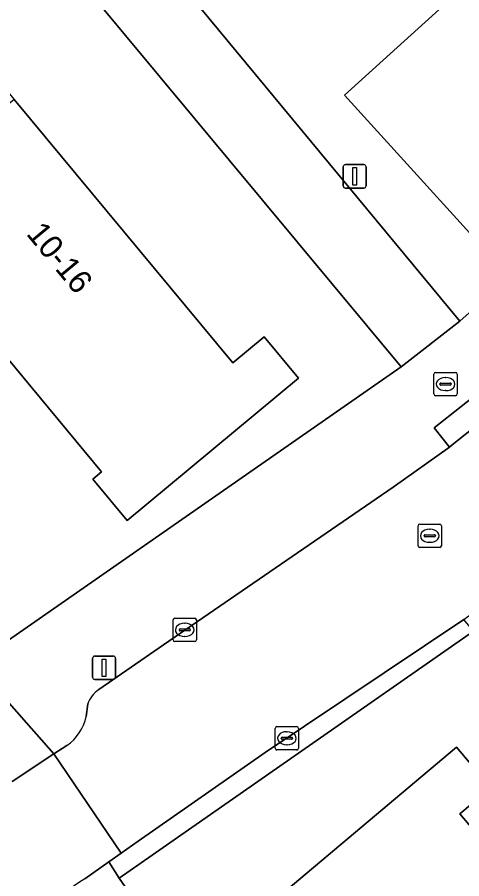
# Model space of a CAD drawing. Extents: x 159888 to 160761, y 384031 to 384750.
# Drawn here: x 160370.29 to 160389.33, y 384185.06 to 384221.95 of the extents above; entities that cross this region are included whole.
import ezdxf

# ---------------------------------------------------------------- set-up
doc = ezdxf.new("R2010")
doc.units = 0
for name, color, linetype in [('IMGEO_Brandkraan', 7, 'Continuous'), ('IMGEO_Erf', 7, 'Continuous'), ('IMGEO_Kolk', 7, 'Continuous'), ('IMGEO_Lichtmast', 7, 'Continuous'), ('IMGEO_Pand', 7, 'Continuous'), ('IMGEO_Pand_nummerreeks', 7, 'Continuous'), ('IMGEO_Rijbaan_lokaal_open', 7, 'Continuous'), ('IMGEO_Rioolput', 7, 'Continuous'), ('IMGEO_Voetpad_open', 7, 'Continuous')]:
    doc.layers.add(name, color=color, linetype=linetype)

msp = doc.modelspace()

# ---------------------------------------------------------------- linework, layer by layer
at = {"layer": 'IMGEO_Brandkraan'}
for p, q in [((160388.134, 384205.819), (160388.134, 384206.671)), ((160388.209, 384206.745), (160389.061, 384206.745)), ((160389.135, 384206.671), (160389.135, 384205.819)), ((160388.393, 384206.239), (160388.393, 384206.251)), ((160388.436, 384206.288), (160388.834, 384206.288)), ((160388.622, 384206.525), (160388.647, 384206.525)), ((160388.877, 384206.251), (160388.877, 384206.239)), ((160388.831, 384206.202), (160388.433, 384206.202)), ((160388.645, 384205.965), (160388.62, 384205.965)), ((160389.061, 384205.745), (160388.209, 384205.745))]:
    msp.add_line(p, q, dxfattribs=at)
for points in [[(160388.134, 384205.819), (160388.134, 384206.671)], [(160388.209, 384206.745), (160389.061, 384206.745)], [(160389.135, 384206.671), (160389.135, 384205.819)], [(160389.061, 384205.745), (160388.209, 384205.745)]]:
    msp.add_lwpolyline(points, dxfattribs=at)
for centre, radius, start, end in [((160388.211, 384206.669), 0.0765, 91.552, 178.448), ((160388.211, 384206.669), 0.0765, 91.552, 178.448), ((160389.059, 384206.669), 0.0765, 1.552, 88.448), ((160389.059, 384206.669), 0.0765, 1.552, 88.448), ((160388.433, 384206.248), 0.0403, 85.8775, 175.7526), ((160388.43, 384206.238), 0.0366, 178.938, 274.7102), ((160388.834, 384206.245), 0.043, 264.8664, 352.4533), ((160388.838, 384206.25), 0.0386, 1.7309, 96.639), ((160388.211, 384205.821), 0.0765, 181.552, 268.448), ((160388.211, 384205.821), 0.0765, 181.552, 268.448), ((160389.059, 384205.821), 0.0765, 271.552, 358.448), ((160389.059, 384205.821), 0.0765, 271.552, 358.448)]:
    msp.add_arc(centre, radius, start, end, dxfattribs=at)
for centre, major_axis, ratio, start_param, end_param in [((160388.621, 384206.245), (-0.387, 0.002), 0.722429, 4.712389, 7.853982), ((160388.646, 384206.245), (-0.39, 0.002), 0.717154, 1.570796, 4.712389)]:
    msp.add_ellipse(centre, major_axis=major_axis, ratio=ratio, start_param=start_param, end_param=end_param, dxfattribs=at)
at = {"layer": 'IMGEO_Erf'}
for points in [[(160415.894, 384247.195), (160418.994, 384250), (160426.423, 384256.722), (160436.74, 384266.058), (160437.684, 384267.073), (160432.866, 384274.257), (160406.309, 384250), (160394.332, 384239.06), (160393.278, 384238.132), (160385.071, 384230.903), (160377.553, 384231.423), (160373.824, 384235.664), (160374.226, 384244.326), (160369.777, 384244.623), (160364.144, 384239.222), (160389.244, 384208.933), (160391.374, 384210.83), (160384.306, 384218.612), (160394.835, 384228.14), (160405.365, 384237.667)], [(160346.64, 384226.054), (160368.445, 384194.271), (160386.728, 384206.983), (160361.616, 384237.146)], [(160370.151, 384218.433), (160379.522, 384207.146), (160380.867, 384208.263), (160382.336, 384206.493), (160374.996, 384200.397), (160373.52, 384202.174), (160373.901, 384202.49), (160364.535, 384213.771), (160355.17, 384225.051), (160354.854, 384224.788), (160353.319, 384226.637), (160360.666, 384232.739), (160362.079, 384231.038), (160360.663, 384229.862)], [(160416.754, 384163.478), (160415.675, 384164.808), (160415.333, 384165.23), (160390.189, 384195.245), (160389.837, 384195.662), (160374.65, 384185.092), (160396.428, 384153.672), (160398.179, 384151.117)], [(160398.757, 384176.656), (160408.329, 384165.398), (160409.667, 384166.525), (160411.148, 384164.766), (160403.853, 384158.617), (160402.339, 384160.413), (160402.678, 384160.699), (160393.207, 384171.937), (160383.736, 384183.175), (160383.291, 384182.8), (160381.81, 384184.558), (160389.098, 384190.7), (160390.568, 384188.957), (160389.246, 384187.843)]]:
    msp.add_lwpolyline(points, close=True, dxfattribs=at)
at = {"layer": 'IMGEO_Kolk'}
for p, q in [((160376.961, 384195.296), (160376.961, 384196.148)), ((160377.036, 384196.222), (160377.888, 384196.222)), ((160377.449, 384196.002), (160377.474, 384196.002)), ((160377.962, 384196.148), (160377.962, 384195.296)), ((160377.22, 384195.716), (160377.22, 384195.728)), ((160377.658, 384195.679), (160377.26, 384195.679)), ((160377.263, 384195.765), (160377.661, 384195.765)), ((160377.704, 384195.728), (160377.704, 384195.716)), ((160377.888, 384195.222), (160377.036, 384195.222)), ((160377.472, 384195.442), (160377.447, 384195.442)), ((160381.338, 384190.652), (160381.338, 384191.504)), ((160381.413, 384191.578), (160382.265, 384191.578)), ((160382.339, 384191.504), (160382.339, 384190.652)), ((160381.64, 384191.121), (160382.038, 384191.121)), ((160381.826, 384191.358), (160381.851, 384191.358)), ((160381.597, 384191.072), (160381.597, 384191.084)), ((160382.035, 384191.035), (160381.637, 384191.035)), ((160381.849, 384190.798), (160381.824, 384190.798)), ((160382.081, 384191.084), (160382.081, 384191.072)), ((160382.265, 384190.578), (160381.413, 384190.578))]:
    msp.add_line(p, q, dxfattribs=at)
for points in [[(160376.961, 384195.296), (160376.961, 384196.148)], [(160377.036, 384196.222), (160377.888, 384196.222)], [(160377.962, 384196.148), (160377.962, 384195.296)], [(160377.888, 384195.222), (160377.036, 384195.222)], [(160381.338, 384190.652), (160381.338, 384191.504)], [(160381.413, 384191.578), (160382.265, 384191.578)], [(160382.339, 384191.504), (160382.339, 384190.652)], [(160382.265, 384190.578), (160381.413, 384190.578)]]:
    msp.add_lwpolyline(points, dxfattribs=at)
for centre, radius, start, end in [((160377.038, 384196.146), 0.0765, 91.552, 178.448), ((160377.038, 384196.146), 0.0765, 91.552, 178.448), ((160377.886, 384196.146), 0.0765, 1.552, 88.448), ((160377.886, 384196.146), 0.0765, 1.552, 88.448), ((160377.26, 384195.725), 0.0403, 85.8775, 175.7526), ((160377.257, 384195.715), 0.0366, 178.938, 274.7102), ((160377.661, 384195.722), 0.043, 264.8664, 352.4533), ((160377.665, 384195.727), 0.0386, 1.7309, 96.639), ((160377.038, 384195.298), 0.0765, 181.552, 268.448), ((160377.038, 384195.298), 0.0765, 181.552, 268.448), ((160377.886, 384195.298), 0.0765, 271.552, 358.448), ((160377.886, 384195.298), 0.0765, 271.552, 358.448), ((160381.415, 384191.502), 0.0765, 91.552, 178.448), ((160381.415, 384191.502), 0.0765, 91.552, 178.448), ((160382.263, 384191.502), 0.0765, 1.552, 88.448), ((160382.263, 384191.502), 0.0765, 1.552, 88.448), ((160381.637, 384191.081), 0.0403, 85.8775, 175.7526), ((160382.042, 384191.083), 0.0386, 1.7309, 96.639), ((160381.634, 384191.071), 0.0366, 178.938, 274.7102), ((160382.038, 384191.078), 0.043, 264.8664, 352.4533), ((160381.415, 384190.654), 0.0765, 181.552, 268.448), ((160381.415, 384190.654), 0.0765, 181.552, 268.448), ((160382.263, 384190.654), 0.0765, 271.552, 358.448), ((160382.263, 384190.654), 0.0765, 271.552, 358.448)]:
    msp.add_arc(centre, radius, start, end, dxfattribs=at)
for centre, major_axis, ratio, start_param, end_param in [((160377.448, 384195.722), (-0.387, 0.002), 0.722429, 4.712389, 7.853982), ((160377.473, 384195.722), (-0.39, 0.002), 0.717154, 1.570796, 4.712389), ((160381.825, 384191.078), (-0.387, 0.002), 0.722429, 4.712389, 7.853982), ((160381.85, 384191.078), (-0.39, 0.002), 0.717154, 1.570796, 4.712389)]:
    msp.add_ellipse(centre, major_axis=major_axis, ratio=ratio, start_param=start_param, end_param=end_param, dxfattribs=at)
at = {"layer": 'IMGEO_Lichtmast'}
for p, q in [((160384.244, 384214.737), (160384.244, 384215.537)), ((160384.244, 384215.537), (160384.244, 384214.737)), ((160384.344, 384215.637), (160385.134, 384215.637)), ((160385.134, 384215.637), (160384.344, 384215.637)), ((160385.234, 384215.537), (160385.234, 384214.737)), ((160385.234, 384214.737), (160385.234, 384215.537)), ((160385.134, 384214.637), (160384.344, 384214.637)), ((160384.344, 384214.637), (160385.134, 384214.637)), ((160373.511, 384193.696), (160373.511, 384194.496)), ((160373.511, 384194.496), (160373.511, 384193.696)), ((160373.611, 384194.596), (160374.401, 384194.596)), ((160374.401, 384194.596), (160373.611, 384194.596)), ((160374.501, 384194.496), (160374.501, 384193.696)), ((160374.501, 384193.696), (160374.501, 384194.496)), ((160374.401, 384193.596), (160373.611, 384193.596)), ((160373.611, 384193.596), (160374.401, 384193.596))]:
    msp.add_line(p, q, dxfattribs=at)
for points in [[(160384.664, 384215.512), (160384.814, 384215.512), (160384.814, 384214.762), (160384.664, 384214.762), (160384.664, 384215.512)], [(160373.931, 384194.471), (160374.081, 384194.471), (160374.081, 384193.721), (160373.931, 384193.721), (160373.931, 384194.471)]]:
    msp.add_lwpolyline(points, dxfattribs=at)
for centre, start, end in [((160384.344, 384215.537), 90, 180), ((160384.344, 384215.537), 90, 180), ((160385.134, 384215.537), 0, 90), ((160385.134, 384215.537), 360, 90), ((160384.344, 384214.737), 180, 270), ((160384.344, 384214.737), 180, 270), ((160385.134, 384214.737), 270, 0), ((160385.134, 384214.737), 270, 0), ((160373.611, 384194.496), 90, 180), ((160373.611, 384194.496), 90, 180), ((160374.401, 384194.496), 0, 90), ((160374.401, 384194.496), 360, 90), ((160373.611, 384193.696), 180, 270), ((160373.611, 384193.696), 180, 270), ((160374.401, 384193.696), 270, 0), ((160374.401, 384193.696), 270, 0)]:
    msp.add_arc(centre, 0.1, start, end, dxfattribs=at)
at = {"layer": 'IMGEO_Pand'}
for points in [[(160394.835, 384228.14), (160384.306, 384218.612), (160391.374, 384210.83), (160401.898, 384220.364)], [(160364.535, 384213.771), (160373.901, 384202.49), (160373.52, 384202.174), (160374.996, 384200.397), (160382.336, 384206.493), (160380.867, 384208.263), (160379.522, 384207.146), (160370.151, 384218.433)], [(160393.207, 384171.937), (160398.757, 384176.656), (160389.246, 384187.843), (160390.568, 384188.957), (160389.098, 384190.7), (160381.81, 384184.558), (160383.291, 384182.8), (160383.736, 384183.175)]]:
    msp.add_lwpolyline(points, close=True, dxfattribs=at)
at = {"layer": 'IMGEO_Rijbaan_lokaal_open'}
for points in [[(160445.18, 384254.092), (160440.675, 384250), (160400.149, 384213.193), (160395.244, 384208.801), (160392.259, 384206.298), (160388.92, 384203.637), (160388.797, 384203.549), (160386.395, 384201.834), (160376.559, 384195.084), (160373.781, 384193.161)], [(160372.412, 384190.774), (160371.855, 384190.41), (160374.745, 384186.163), (160375.465, 384186.68), (160380.904, 384190.464), (160389.416, 384196.161), (160392.025, 384198.09), (160395.382, 384200.689), (160397.932, 384202.765), (160449.329, 384249.596)], [(160373.309, 384192.552), (160373.24, 384192.006)], [(160373.185, 384185.065), (160374.211, 384185.787), (160374.745, 384186.163), (160371.855, 384190.41), (160370.066, 384189.234)]]:
    msp.add_lwpolyline(points, dxfattribs=at)
for centre, radius, start, end in [((160374.419, 384192.179), 1.171, 123.0214, 161.4243), ((160371.284, 384192.426), 2.001, 304.3194, 347.8723), ((160376.074, 384180.207), 5.652, 120.7378, 207.7315)]:
    msp.add_arc(centre, radius, start, end, dxfattribs=at)
at = {"layer": 'IMGEO_Rioolput'}
for p, q in [((160387.457, 384199.323), (160387.457, 384200.175)), ((160387.532, 384200.249), (160388.384, 384200.249)), ((160387.945, 384200.029), (160387.97, 384200.029)), ((160388.458, 384200.175), (160388.458, 384199.323)), ((160387.716, 384199.743), (160387.716, 384199.755)), ((160388.154, 384199.706), (160387.756, 384199.706)), ((160387.759, 384199.792), (160388.157, 384199.792)), ((160388.2, 384199.755), (160388.2, 384199.743)), ((160388.384, 384199.249), (160387.532, 384199.249)), ((160387.968, 384199.469), (160387.943, 384199.469))]:
    msp.add_line(p, q, dxfattribs=at)
for points in [[(160387.457, 384199.323), (160387.457, 384200.175)], [(160387.532, 384200.249), (160388.384, 384200.249)], [(160388.458, 384200.175), (160388.458, 384199.323)], [(160388.384, 384199.249), (160387.532, 384199.249)]]:
    msp.add_lwpolyline(points, dxfattribs=at)
for centre, radius, start, end in [((160387.534, 384200.173), 0.0765, 91.552, 178.448), ((160387.534, 384200.173), 0.0765, 91.552, 178.448), ((160388.382, 384200.173), 0.0765, 1.552, 88.448), ((160388.382, 384200.173), 0.0765, 1.552, 88.448), ((160387.756, 384199.752), 0.0403, 85.8775, 175.7526), ((160387.753, 384199.742), 0.0366, 178.938, 274.7102), ((160388.157, 384199.749), 0.043, 264.8664, 352.4533), ((160388.161, 384199.754), 0.0386, 1.7309, 96.639), ((160387.534, 384199.325), 0.0765, 181.552, 268.448), ((160387.534, 384199.325), 0.0765, 181.552, 268.448), ((160388.382, 384199.325), 0.0765, 271.552, 358.448), ((160388.382, 384199.325), 0.0765, 271.552, 358.448)]:
    msp.add_arc(centre, radius, start, end, dxfattribs=at)
for centre, major_axis, ratio, start_param, end_param in [((160387.944, 384199.749), (-0.387, 0.002), 0.722429, 4.712389, 7.853982), ((160387.969, 384199.749), (-0.39, 0.002), 0.717154, 1.570796, 4.712389)]:
    msp.add_ellipse(centre, major_axis=major_axis, ratio=ratio, start_param=start_param, end_param=end_param, dxfattribs=at)
at = {"layer": 'IMGEO_Voetpad_open'}
for points in [[(160446.245, 384255.579), (160443.774, 384258.302), (160434.61, 384250), (160433.468, 384248.966), (160422.945, 384239.432), (160412.421, 384229.898), (160401.898, 384220.364), (160391.374, 384210.83), (160389.244, 384208.933), (160386.728, 384206.983), (160368.445, 384194.271), (160371.855, 384190.41), (160372.412, 384190.774)], [(160373.781, 384193.161), (160376.559, 384195.084), (160386.395, 384201.834), (160388.797, 384203.549), (160388.151, 384204.364), (160391.613, 384207.113), (160392.259, 384206.298), (160395.244, 384208.801), (160400.149, 384213.193), (160440.675, 384250)], [(160370.066, 384189.234), (160371.855, 384190.41), (160368.445, 384194.271), (160346.64, 384226.054)], [(160373.24, 384192.006), (160373.309, 384192.552)], [(160374.65, 384185.092), (160374.211, 384185.787), (160373.185, 384185.065)], [(160392.579, 384146.416), (160395.116, 384147.175), (160390.276, 384154.105), (160392.216, 384155.422), (160396.939, 384148.42), (160398.179, 384151.117), (160396.428, 384153.672), (160374.65, 384185.092)]]:
    msp.add_lwpolyline(points, dxfattribs=at)
for points in [[(160364.144, 384239.222), (160361.616, 384237.146), (160386.728, 384206.983), (160389.244, 384208.933)], [(160388.797, 384203.549), (160388.92, 384203.637), (160392.259, 384206.298), (160391.613, 384207.113), (160388.151, 384204.364)], [(160389.837, 384195.662), (160389.416, 384196.161), (160380.904, 384190.464), (160375.465, 384186.68), (160374.745, 384186.163), (160374.211, 384185.787), (160374.65, 384185.092)]]:
    msp.add_lwpolyline(points, close=True, dxfattribs=at)
for centre, radius, start, end in [((160374.419, 384192.179), 1.171, 123.0214, 161.4243), ((160371.284, 384192.426), 2.001, 304.3194, 347.8723), ((160376.074, 384180.207), 5.652, 120.7378, 207.7315)]:
    msp.add_arc(centre, radius, start, end, dxfattribs=at)

# ---------------------------------------------------------------- texts
at = {"layer": 'IMGEO_Pand_nummerreeks'}
msp.add_text('10-16', height=1, rotation=309.6143, dxfattribs=at).set_placement((160370.641, 384212.664))

doc.saveas('drawing.dxf')
